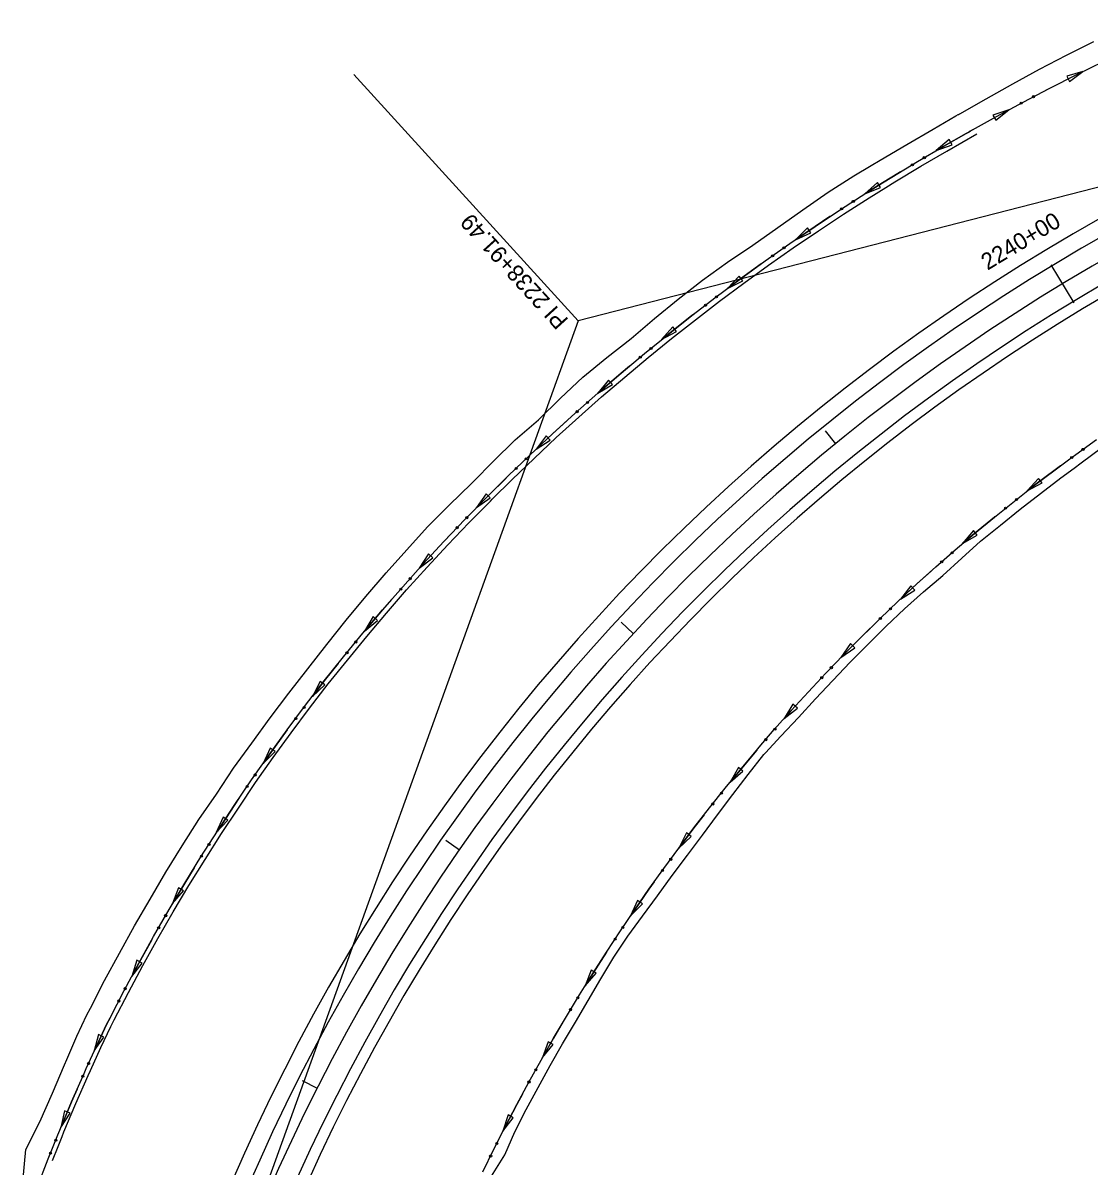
# Model space of a CAD drawing. Extents: x 1611108 to 1749517, y 619561 to 797725.
# Drawn here: x 1727446.6 to 1727830.7, y 772627.3 to 773039 of the extents above; entities that cross this region are included whole.
import ezdxf

# ---------------------------------------------------------------- set-up
doc = ezdxf.new("R2010")
doc.units = 0
for name, color, linetype in [('R_Ditch', 7, 'Continuous'), ('R_Horz Alg', 7, 'Continuous'), ('R_Horz Alg Annot', 7, 'Continuous'), ('R_Horz Alg Stationing', 7, 'Continuous'), ('R_Proposed Const Limits', 7, 'Continuous'), ('R_Proposed Road', 7, 'Continuous'), ('S_DITCHLINE', 7, 'Continuous')]:
    doc.layers.add(name, color=color, linetype=linetype)

msp = doc.modelspace()

# ---------------------------------------------------------------- linework, layer by layer
at = {"layer": 'R_Ditch'}
for p, q in [((1727828.45, 773021.48), (1727822.62, 773019.72)), ((1727822.62, 773019.72), (1727823.58, 773017.83)), ((1727823.58, 773017.83), (1727828.45, 773021.48)), ((1727801.79, 773007.66), (1727796, 773005.74)), ((1727797.01, 773003.87), (1727801.79, 773007.66)), ((1727796, 773005.74), (1727797.01, 773003.87)), ((1727780.26, 772996.92), (1727775.62, 772992.98)), ((1727775.62, 772992.98), (1727781.33, 772995.1)), ((1727781.33, 772995.1), (1727780.26, 772996.92)), ((1727754.45, 772981.5), (1727749.93, 772977.42)), ((1727749.93, 772977.42), (1727755.57, 772979.71)), ((1727755.57, 772979.71), (1727754.45, 772981.5)), ((1727729.23, 772965.11), (1727724.87, 772960.86)), ((1727724.87, 772960.86), (1727730.42, 772963.37)), ((1727730.42, 772963.37), (1727729.23, 772965.11)), ((1727704.64, 772947.79), (1727700.46, 772943.35)), ((1727700.46, 772943.35), (1727705.91, 772946.09)), ((1727705.91, 772946.09), (1727704.64, 772947.79)), ((1727680.77, 772929.51), (1727676.71, 772924.96)), ((1727682.08, 772927.85), (1727680.77, 772929.51)), ((1727676.71, 772924.96), (1727682.08, 772927.85)), ((1727657.59, 772910.34), (1727653.73, 772905.62)), ((1727653.73, 772905.62), (1727658.97, 772908.74)), ((1727658.97, 772908.74), (1727657.59, 772910.34)), ((1727635.15, 772890.3), (1727631.5, 772885.43)), ((1727631.5, 772885.43), (1727636.6, 772888.76)), ((1727636.6, 772888.76), (1727635.15, 772890.3)), ((1727812.48, 772874.96), (1727808.4, 772870.43)), ((1727813.78, 772873.29), (1727812.48, 772874.96)), ((1727808.4, 772870.43), (1727813.78, 772873.29)), ((1727613.49, 772869.43), (1727610.04, 772864.41)), ((1727610.04, 772864.41), (1727615, 772867.95)), ((1727615, 772867.95), (1727613.49, 772869.43)), ((1727789, 772856.15), (1727785.12, 772851.45)), ((1727785.12, 772851.45), (1727790.37, 772854.54)), ((1727790.37, 772854.54), (1727789, 772856.15)), ((1727592.69, 772847.72), (1727589.39, 772842.6)), ((1727589.39, 772842.6), (1727594.24, 772846.28)), ((1727594.24, 772846.28), (1727592.69, 772847.72)), ((1727766.4, 772836.29), (1727762.72, 772831.44)), ((1727762.72, 772831.44), (1727767.84, 772834.74)), ((1727767.84, 772834.74), (1727766.4, 772836.29)), ((1727572.76, 772825.18), (1727569.7, 772819.92)), ((1727569.7, 772819.92), (1727574.38, 772823.82)), ((1727574.38, 772823.82), (1727572.76, 772825.18)), ((1727744.73, 772815.44), (1727741.25, 772810.43)), ((1727741.25, 772810.43), (1727746.23, 772813.95)), ((1727746.23, 772813.95), (1727744.73, 772815.44)), ((1727553.76, 772801.86), (1727550.94, 772796.46)), ((1727555.44, 772800.57), (1727553.76, 772801.86)), ((1727550.94, 772796.46), (1727555.44, 772800.57)), ((1727723.99, 772793.63), (1727720.8, 772788.44)), ((1727725.58, 772792.22), (1727723.99, 772793.63)), ((1727720.8, 772788.44), (1727725.58, 772792.22)), ((1727535.72, 772777.79), (1727533.14, 772772.27)), ((1727533.14, 772772.27), (1727537.45, 772776.57)), ((1727537.45, 772776.57), (1727535.72, 772777.79)), ((1727704.33, 772770.86), (1727701.36, 772765.55)), ((1727701.36, 772765.55), (1727705.97, 772769.53)), ((1727705.97, 772769.53), (1727704.33, 772770.86)), ((1727518.73, 772752.98), (1727516.32, 772747.39)), ((1727516.32, 772747.39), (1727520.5, 772751.82)), ((1727520.5, 772751.82), (1727518.73, 772752.98)), ((1727685.67, 772747.27), (1727682.91, 772741.85)), ((1727687.36, 772746), (1727685.67, 772747.27)), ((1727682.91, 772741.85), (1727687.36, 772746)), ((1727502.72, 772727.51), (1727500.56, 772721.82)), ((1727504.53, 772726.43), (1727502.72, 772727.51)), ((1727500.56, 772721.82), (1727504.53, 772726.43)), ((1727668.02, 772722.93), (1727665.46, 772717.4)), ((1727669.75, 772721.72), (1727668.02, 772722.93)), ((1727665.46, 772717.4), (1727669.75, 772721.72)), ((1727487.74, 772701.42), (1727485.84, 772695.63)), ((1727485.84, 772695.63), (1727489.6, 772700.42)), ((1727489.6, 772700.42), (1727487.74, 772701.42)), ((1727651.37, 772697.86), (1727649.1, 772692.21)), ((1727653.17, 772696.74), (1727651.37, 772697.86)), ((1727649.1, 772692.21), (1727653.17, 772696.74)), ((1727473.94, 772674.68), (1727472.34, 772668.81)), ((1727472.34, 772668.81), (1727475.86, 772673.78)), ((1727475.86, 772673.78), (1727473.94, 772674.68)), ((1727635.83, 772672.11), (1727633.78, 772666.37)), ((1727633.78, 772666.37), (1727637.67, 772671.06)), ((1727637.67, 772671.06), (1727635.83, 772672.11)), ((1727461.69, 772647.21), (1727460.35, 772641.27)), ((1727460.35, 772641.27), (1727463.64, 772646.39)), ((1727463.64, 772646.39), (1727461.69, 772647.21)), ((1727621.38, 772645.73), (1727619.55, 772639.92)), ((1727619.55, 772639.92), (1727623.26, 772644.75)), ((1727623.26, 772644.75), (1727621.38, 772645.73))]:
    msp.add_line(p, q, dxfattribs=at)
for points in [[(1727815.08, 773014.69), (1727816.56, 773015.47), (1727826.28, 773020.38), (1727828.47, 773021.45)], [(1727815.04, 773014.68), (1727815.07, 773014.69)], [(1727788.65, 773000.41), (1727797.32, 773005.25), (1727801.79, 773007.66)], [(1727451.81, 772619.63), (1727455.79, 772629.97), (1727457.8, 772635.03), (1727459.25, 772638.61), (1727459.92, 772640.26), (1727464.21, 772650.48), (1727468.66, 772660.64), (1727469.48, 772662.48), (1727473.25, 772670.74), (1727476.82, 772678.31), (1727478.04, 772680.74), (1727483.13, 772690.59), (1727488.37, 772700.36), (1727493.75, 772710.05), (1727499.28, 772719.66), (1727504.94, 772729.18), (1727510.75, 772738.62), (1727516.69, 772747.96), (1727522.78, 772757.21), (1727529, 772766.36), (1727535.35, 772775.42), (1727541.84, 772784.38), (1727548.45, 772793.24), (1727555.2, 772801.99), (1727562.08, 772810.64), (1727569.08, 772819.18), (1727576.2, 772827.61), (1727583.45, 772835.93), (1727590.82, 772844.14), (1727598.31, 772852.24), (1727605.92, 772860.21), (1727613.63, 772868.07), (1727614.34, 772868.78), (1727621.46, 772875.82), (1727629.38, 772883.45), (1727637.41, 772890.97), (1727645.54, 772898.37), (1727653.77, 772905.66), (1727662.09, 772912.82), (1727670.51, 772919.87), (1727679.03, 772926.79), (1727687.63, 772933.59), (1727696.32, 772940.26), (1727705.11, 772946.81), (1727713.98, 772953.24), (1727722.93, 772959.53), (1727731.96, 772965.7), (1727741.08, 772971.73), (1727750.28, 772977.64), (1727756.29, 772981.41), (1727759.55, 772983.41), (1727768.9, 772989.05), (1727778.32, 772994.56), (1727786.44, 772999.17), (1727787.31, 772999.65), (1727787.42, 772999.71), (1727787.79, 772999.92), (1727787.81, 772999.93), (1727787.85, 772999.95), (1727788.65, 773000.41)], [(1727457.31, 772629.36), (1727459.33, 772634.41), (1727460.77, 772637.97), (1727461.45, 772639.62), (1727465.74, 772649.82), (1727470.18, 772659.95), (1727471, 772661.78), (1727474.77, 772670.02), (1727478.34, 772677.58), (1727479.56, 772680), (1727484.65, 772689.82), (1727489.88, 772699.57), (1727495.26, 772709.24), (1727500.78, 772718.82), (1727506.44, 772728.32), (1727512.24, 772737.72), (1727518.18, 772747.04), (1727524.26, 772756.26), (1727530.48, 772765.39), (1727536.82, 772774.43), (1727543.3, 772783.36), (1727549.91, 772792.19), (1727556.65, 772800.92), (1727563.52, 772809.54), (1727570.51, 772818.06), (1727577.63, 772826.46), (1727584.87, 772834.76), (1727592.23, 772842.94), (1727599.71, 772851.01), (1727607.31, 772858.96), (1727615.01, 772866.8), (1727615.71, 772867.5), (1727622.82, 772874.52), (1727630.74, 772882.13), (1727638.75, 772889.62), (1727646.87, 772897), (1727655.08, 772904.26), (1727663.4, 772911.4), (1727671.8, 772918.42), (1727680.3, 772925.31), (1727688.89, 772932.09), (1727697.57, 772938.74), (1727706.33, 772945.26), (1727715.19, 772951.66), (1727724.12, 772957.93), (1727733.14, 772964.08), (1727742.24, 772970.09), (1727751.42, 772975.97), (1727757.42, 772979.72), (1727760.67, 772981.72), (1727770, 772987.34), (1727779.4, 772992.82), (1727790.23, 772998.95)], [(1727788.65, 773000.41), (1727787.85, 772999.95), (1727787.81, 772999.93), (1727787.79, 772999.92), (1727787.42, 772999.71), (1727787.31, 772999.65), (1727786.44, 772999.17), (1727778.32, 772994.56), (1727775.62, 772992.98)], [(1727762.69, 772985.31), (1727759.55, 772983.41), (1727756.29, 772981.41), (1727750.28, 772977.64), (1727749.93, 772977.42)], [(1727762.72, 772985.33), (1727762.69, 772985.31)], [(1727737.31, 772969.24), (1727731.96, 772965.7), (1727724.87, 772960.86)], [(1727737.34, 772969.26), (1727737.31, 772969.24)], [(1727712.56, 772952.21), (1727705.11, 772946.81), (1727700.46, 772943.35)], [(1727712.6, 772952.24), (1727712.56, 772952.21)], [(1727688.49, 772934.25), (1727687.63, 772933.59), (1727679.03, 772926.79), (1727676.74, 772924.93)], [(1727688.52, 772934.27), (1727688.49, 772934.25)], [(1727665.13, 772915.37), (1727662.09, 772912.82), (1727653.77, 772905.66), (1727653.73, 772905.62)], [(1727665.16, 772915.39), (1727665.13, 772915.37)], [(1727642.51, 772895.61), (1727637.41, 772890.97), (1727631.5, 772885.43)], [(1727642.54, 772895.64), (1727642.51, 772895.61)], [(1727612.29, 772625.26), (1727616.28, 772633.41), (1727620.37, 772641.51), (1727624.57, 772649.55), (1727628.87, 772657.55), (1727633.27, 772665.49), (1727637.78, 772673.38), (1727642.39, 772681.22), (1727647.1, 772688.99), (1727651.91, 772696.72), (1727656.82, 772704.38), (1727661.83, 772711.98), (1727666.94, 772719.52), (1727672.14, 772727), (1727677.45, 772734.42), (1727682.85, 772741.78), (1727688.35, 772749.06), (1727693.95, 772756.29), (1727699.64, 772763.44), (1727705.42, 772770.53), (1727711.3, 772777.54), (1727711.84, 772778.17), (1727717.28, 772784.47), (1727723.37, 772791.33), (1727729.55, 772798.1), (1727735.83, 772804.79), (1727742.2, 772811.39), (1727748.67, 772817.91), (1727755.24, 772824.34), (1727761.9, 772830.68), (1727768.65, 772836.93), (1727775.49, 772843.09), (1727782.42, 772849.16), (1727789.44, 772855.13), (1727796.55, 772861.01), (1727803.74, 772866.79), (1727811.02, 772872.48), (1727818.38, 772878.06), (1727823.21, 772881.64), (1727825.82, 772883.55), (1727833.35, 772888.93)], [(1727820.34, 772879.51), (1727818.38, 772878.06), (1727811.02, 772872.48), (1727808.4, 772870.43)], [(1727820.37, 772879.53), (1727820.34, 772879.51)], [(1727620.65, 772875.02), (1727614.34, 772868.78), (1727613.63, 772868.07), (1727610.04, 772864.41)], [(1727620.67, 772875.04), (1727620.65, 772875.02)], [(1727796.63, 772861.07), (1727796.55, 772861.01), (1727789.44, 772855.13), (1727785.12, 772851.45)], [(1727796.66, 772861.1), (1727796.63, 772861.07)], [(1727599.6, 772853.59), (1727598.31, 772852.24), (1727590.82, 772844.14), (1727589.42, 772842.58)], [(1727599.63, 772853.62), (1727599.6, 772853.59)], [(1727773.79, 772841.56), (1727768.65, 772836.93), (1727762.72, 772831.44)], [(1727773.82, 772841.59), (1727773.79, 772841.56)], [(1727579.44, 772831.33), (1727576.2, 772827.61), (1727569.7, 772819.92)], [(1727579.46, 772831.35), (1727579.44, 772831.33)], [(1727751.87, 772821.03), (1727748.67, 772817.91), (1727742.2, 772811.39), (1727741.27, 772810.42)], [(1727751.89, 772821.06), (1727751.87, 772821.04)], [(1727560.19, 772808.27), (1727555.2, 772801.99), (1727550.94, 772796.46)], [(1727560.21, 772808.3), (1727560.19, 772808.27)], [(1727730.9, 772799.53), (1727729.55, 772798.1), (1727723.37, 772791.33), (1727720.8, 772788.44)], [(1727730.92, 772799.56), (1727730.9, 772799.53)], [(1727541.89, 772784.45), (1727541.84, 772784.38), (1727535.35, 772775.42), (1727533.14, 772772.27)], [(1727541.91, 772784.48), (1727541.89, 772784.45)], [(1727710.93, 772777.1), (1727705.42, 772770.53), (1727701.36, 772765.55)], [(1727710.95, 772777.12), (1727710.93, 772777.1)], [(1727524.6, 772759.89), (1727522.78, 772757.21), (1727516.69, 772747.96), (1727516.32, 772747.38)], [(1727524.62, 772759.92), (1727524.6, 772759.89)], [(1727692, 772753.78), (1727688.35, 772749.06), (1727682.91, 772741.85)], [(1727692.02, 772753.81), (1727692, 772753.78)], [(1727508.31, 772734.66), (1727504.94, 772729.18), (1727500.56, 772721.82)], [(1727508.33, 772734.69), (1727508.31, 772734.66)], [(1727674.06, 772729.69), (1727672.14, 772727), (1727666.94, 772719.52), (1727665.48, 772717.38)], [(1727674.08, 772729.72), (1727674.06, 772729.69)], [(1727493.05, 772708.79), (1727488.37, 772700.36), (1727485.84, 772695.63)], [(1727493.07, 772708.82), (1727493.05, 772708.79)], [(1727657.14, 772704.87), (1727656.82, 772704.38), (1727651.91, 772696.72), (1727649.1, 772692.21)], [(1727657.16, 772704.9), (1727657.14, 772704.87)], [(1727478.86, 772682.31), (1727478.04, 772680.74), (1727476.82, 772678.31), (1727473.25, 772670.74), (1727472.36, 772668.8)], [(1727478.88, 772682.35), (1727478.86, 772682.31)], [(1727641.29, 772679.36), (1727637.78, 772673.38), (1727633.78, 772666.37)], [(1727641.31, 772679.39), (1727641.29, 772679.36)], [(1727466.22, 772655.07), (1727464.21, 772650.48), (1727460.35, 772641.27)], [(1727466.23, 772655.11), (1727466.22, 772655.07)], [(1727626.53, 772653.2), (1727624.57, 772649.55), (1727620.37, 772641.51), (1727619.57, 772639.91)], [(1727626.55, 772653.23), (1727626.53, 772653.2)], [(1727454.78, 772627.34), (1727454.76, 772627.31)]]:
    msp.add_lwpolyline(points, dxfattribs=at)
for centre in [(1727810.61, 773012.4), (1727806.17, 773010.07), (1727771.31, 772990.42), (1727767.01, 772987.87), (1727745.74, 772974.68), (1727741.52, 772971.97), (1727720.78, 772957.98), (1727716.68, 772955.09), (1727696.47, 772940.33), (1727692.5, 772937.28), (1727672.88, 772921.74), (1727669.01, 772918.56), (1727650.01, 772902.28), (1727646.25, 772898.96), (1727828.46, 772885.39), (1727624.28, 772878.49), (1727627.89, 772881.96), (1727824.4, 772882.46), (1727804.48, 772867.32), (1727800.56, 772864.19), (1727606.56, 772860.81), (1727603.09, 772857.2), (1727781.34, 772848.17), (1727777.57, 772844.87), (1727586.1, 772838.83), (1727582.76, 772835.09), (1727759.11, 772827.97), (1727755.48, 772824.52), (1727566.54, 772816.03), (1727563.37, 772812.16), (1727737.82, 772806.79), (1727734.36, 772803.17), (1727547.92, 772792.47), (1727544.92, 772788.45), (1727717.51, 772784.67), (1727714.23, 772780.88), (1727530.29, 772768.15), (1727527.45, 772764.03), (1727698.24, 772761.63), (1727695.12, 772757.71), (1727513.67, 772743.14), (1727510.98, 772738.91), (1727679.97, 772737.79), (1727677.01, 772733.75), (1727498.06, 772717.48), (1727495.56, 772713.13), (1727662.71, 772713.22), (1727659.93, 772709.04), (1727483.51, 772691.21), (1727481.2, 772686.76), (1727646.5, 772687.93), (1727643.9, 772683.65), (1727470.32, 772664.23), (1727631.37, 772661.99), (1727468.26, 772659.66), (1727628.94, 772657.6), (1727458.48, 772636.62), (1727456.62, 772631.97), (1727617.34, 772635.43), (1727615.11, 772630.94)]:
    msp.add_circle(centre, 0.375, dxfattribs=at)
at = {"layer": 'R_Horz Alg'}
msp.add_arc((1728191.74, 772332.19), 716.2, 104.4, 160.16667, dxfattribs=at)
at = {"layer": 'R_Horz Alg Annot'}
for points in [[(1728013.62, 773025.89), (1727646.59, 772931.65), (1727518.02, 772575.19)], [(1727646.59, 772931.65), (1727565.85, 773020.43)]]:
    msp.add_lwpolyline(points, dxfattribs=at)
at = {"layer": 'R_Horz Alg Stationing'}
for points in [[(1727816.9, 772951.84), (1727825.18, 772938.15)], [(1727735.57, 772892.09), (1727739.36, 772887.44)], [(1727662.09, 772823.16), (1727666.49, 772819.08)], [(1727598.92, 772744.66), (1727603.84, 772741.24)], [(1727547.28, 772658.15), (1727552.63, 772655.44)]]:
    msp.add_lwpolyline(points, dxfattribs=at)
at = {"layer": 'R_Proposed Const Limits'}
for points in [[(1727446.64, 772621.64), (1727447.7, 772633.25), (1727450.18, 772638.18), (1727451.95, 772641.66), (1727452.76, 772643.27), (1727457.26, 772653.53), (1727461.66, 772663.82), (1727462.51, 772665.66), (1727466.09, 772674.11), (1727469.72, 772681.75), (1727470.97, 772684.19), (1727476.07, 772694.16), (1727481.39, 772704.02), (1727486.85, 772713.79), (1727492.45, 772723.48), (1727498.16, 772733.1), (1727504.03, 772742.62), (1727510.04, 772752.06), (1727516.4, 772761.26), (1727522.55, 772770.59), (1727529.07, 772779.66), (1727535.67, 772788.67), (1727542.39, 772797.58), (1727549.25, 772806.39), (1727556.1, 772815.18), (1727563.04, 772823.91), (1727570.2, 772832.45), (1727577.49, 772840.88), (1727584.9, 772849.19), (1727592.36, 772857.45), (1727600.22, 772865.35), (1727608.17, 772873.13), (1727608.89, 772873.84), (1727616.03, 772881), (1727623.9, 772888.83), (1727632.34, 772896.08), (1727640.31, 772903.8), (1727648.37, 772911.41), (1727656.95, 772918.46), (1727665.67, 772925.33), (1727674.11, 772932.49), (1727682.65, 772939.53), (1727691.4, 772946.31), (1727700.37, 772952.79), (1727709.56, 772958.98), (1727718.59, 772965.34), (1727727.61, 772971.7), (1727736.69, 772977.97), (1727745.97, 772983.93), (1727752.13, 772987.62), (1727755.46, 772989.57), (1727764.98, 772995.13), (1727774.46, 773000.73), (1727782.62, 773005.45), (1727783.5, 773005.93), (1727783.62, 773005.99), (1727784, 773006.19), (1727784.02, 773006.2), (1727784.06, 773006.22), (1727784.08, 773006.24), (1727793.6, 773011.61), (1727803.19, 773016.97), (1727812.83, 773022.27), (1727822.57, 773027.36), (1727832.42, 773032.23)], [(1727615.39, 772623.7), (1727620.2, 772631.36), (1727623.81, 772639.65), (1727627.89, 772647.69), (1727632.21, 772655.62), (1727636.58, 772663.52), (1727641.05, 772671.37), (1727645.64, 772679.15), (1727650.19, 772686.97), (1727654.79, 772694.77), (1727659.53, 772702.49), (1727664.47, 772710.09), (1727669.86, 772717.36), (1727675.24, 772724.65), (1727680.53, 772732.01), (1727685.96, 772739.28), (1727691.42, 772746.52), (1727696.87, 772753.79), (1727702.31, 772761.1), (1727707.82, 772768.36), (1727713.5, 772775.5), (1727714.06, 772776.1), (1727719.68, 772782.18), (1727725.94, 772788.8), (1727732.11, 772795.51), (1727738.32, 772802.2), (1727744.62, 772808.81), (1727751.04, 772815.31), (1727757.54, 772821.74), (1727764.19, 772828.03), (1727771.03, 772834.09), (1727778.02, 772839.99), (1727784.77, 772846.2), (1727791.6, 772852.33), (1727798.72, 772858.11), (1727805.89, 772863.83), (1727813.14, 772869.47), (1727820.42, 772875.09), (1727825.22, 772878.64), (1727827.79, 772880.58), (1727835.2, 772886.05)]]:
    msp.add_lwpolyline(points, dxfattribs=at)
at = {"layer": 'R_Proposed Road'}
for radius in [729.7, 723.7, 708.7, 704.7]:
    msp.add_arc((1728191.74, 772332.19), radius, 104.4, 160.16667, dxfattribs=at)
at = {"layer": 'S_DITCHLINE'}
msp.add_lwpolyline([(1727788.66, 773000.4), (1727797.32, 773005.25), (1727806.91, 773010.43), (1727816.56, 773015.47), (1727826.28, 773020.38), (1727836.06, 773025.14)], dxfattribs=at)

# ---------------------------------------------------------------- texts
at = {"layer": 'R_Horz Alg Annot'}
msp.add_text('PI 2238+91.49', height=6, rotation=132.2833, dxfattribs=at).set_placement((1727643.43, 772932.05))
at = {"layer": 'R_Horz Alg Stationing'}
msp.add_text('2240+00', height=6, rotation=31.1705, dxfattribs=at).set_placement((1727794.06, 772949.71))

doc.saveas('drawing.dxf')
